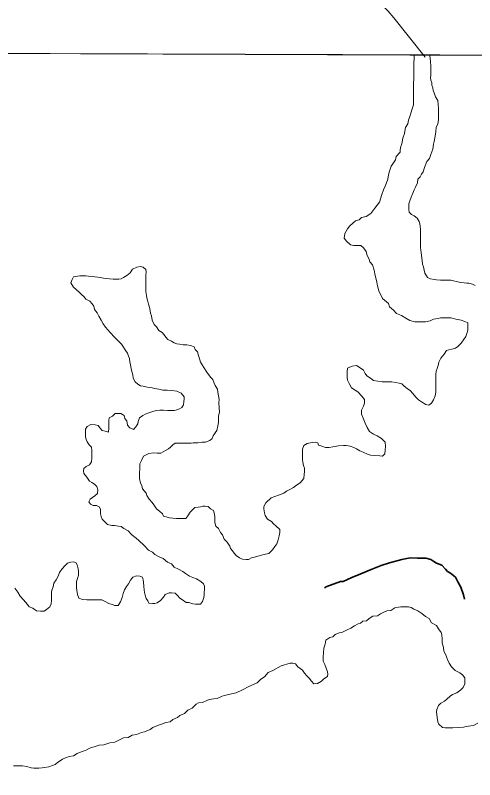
# Model space of a CAD drawing. Extents: x -1643653 to 4543381, y 1624270 to 13878484.
# Drawn here: x 587242 to 588036, y 8908709 to 8910030 of the extents above; entities that cross this region are included whole.
import ezdxf

# ---------------------------------------------------------------- set-up
doc = ezdxf.new("R2010")
doc.units = 0
doc.header["$LTSCALE"] = 200
doc.linetypes.add('LONG_DASH_SHORT_DASH', pattern=[9.9, 6, -1.2, 1.5, -1.2])
doc.layers.add('1', color=7, linetype='Continuous', lineweight=13)
doc.layers.add('6', color=7, linetype='Continuous', lineweight=13)

msp = doc.modelspace()

# ---------------------------------------------------------------- linework, layer by layer
at = {"layer": '1', "lineweight": 25}
msp.add_spline([(814781, 9009175.5), (814787.2, 9009173.4), (814796.9, 9009173.4), (814799.4, 9009172.4), (814805.1, 9009174.5), (814805.6, 9009176.5), (814811.7, 9009179.5), (814811.7, 9009179.5), (814801.5, 9009181), (814790.7, 9009181.5), (814784.1, 9009183.1), (814777.4, 9009185.1), (814778.4, 9009175.5)], degree=3, dxfattribs=at)
at = {"layer": '6'}
msp.add_line((574653.9, 8910009.3), (626625.7, 8909822.1), dxfattribs=at)
for points in [[(587855.1, 8910216.6), (587867.1, 8910196.4), (587872, 8910185.4), (587876.7, 8910166), (587876.7, 8910166), (587877.6, 8910155.8), (587876.1, 8910142.3), (587870.3, 8910123.9), (587863.5, 8910109.4), (587858, 8910093.2), (587856.8, 8910085), (587857.7, 8910073.8), (587862.8, 8910062.8), (587867.6, 8910056.4), (587877.1, 8910046.8), (587886.7, 8910037.5), (587896.1, 8910025.6), (587950.7, 8909957.8)], [(587958.5, 8909961.4), (587931.2, 8909960.8), (587931.2, 8909954.3), (587931.1, 8909949.2), (587931.1, 8909945.2), (587931.1, 8909938.7), (587931, 8909933.2), (587931, 8909926.7), (587930.9, 8909920.2), (587930.4, 8909913.2), (587930.3, 8909905.2), (587930.3, 8909899.7), (587930.2, 8909894.2), (587930.2, 8909887.2), (587930.1, 8909880.7), (587930.1, 8909875.7), (587928, 8909868.7), (587925.5, 8909861.2), (587923.9, 8909855.2), (587921.4, 8909849.2), (587920.3, 8909842.7), (587916.3, 8909836.2), (587915.2, 8909830.2), (587914.7, 8909825.7), (587911.6, 8909817.7), (587910.1, 8909808.2), (587908.5, 8909803.7), (587907.5, 8909797.7), (587907.4, 8909793.7), (587900.4, 8909786.2), (587899.3, 8909780.7), (587894.8, 8909773.7), (587891.8, 8909769.2), (587888.7, 8909760.8), (587887.1, 8909754.3), (587886.1, 8909747.3), (587883.5, 8909740.8), (587881.5, 8909734.8), (587878.4, 8909728.8), (587875.4, 8909720.3), (587871.3, 8909707.3), (587863.7, 8909696.8), (587856.6, 8909687.4), (587848.6, 8909682.4), (587840.6, 8909681), (587836.2, 8909676.6), (587829.8, 8909674.9), (587829.8, 8909674.9), (587819.9, 8909666.1), (587815.9, 8909660.9), (587811.8, 8909653.3), (587810.3, 8909645.1), (587814.2, 8909640.1), (587821.2, 8909633.5), (587827.2, 8909632.5), (587831.2, 8909632.5), (587835.2, 8909632.4), (587839.2, 8909632.4), (587843.7, 8909628.4), (587848.6, 8909621.8), (587849.6, 8909616.8), (587853.5, 8909608.3), (587855, 8909604.3), (587859.6, 8909599.1), (587862.3, 8909589.9)], [(587923.8, 8909709.5), (587926.4, 8909715.9), (587928.9, 8909722.9), (587931.5, 8909728.4), (587934, 8909733.4), (587937.1, 8909740.4), (587937.6, 8909746.9), (587941.6, 8909750.9), (587944.2, 8909755.4), (587947.2, 8909759.9), (587949.2, 8909766.9), (587953.3, 8909777.4), (587957.9, 8909782.8), (587960.4, 8909789.8), (587962, 8909794.3), (587963.5, 8909798.8), (587965.1, 8909807.3), (587966.1, 8909812.3), (587967.7, 8909821.3), (587968.7, 8909828.8), (587969.3, 8909836.8), (587972.3, 8909841.8), (587973.4, 8909850.3), (587973.5, 8909857.8), (587973.5, 8909865.3), (587973.5, 8909869.4), (587973.1, 8909875.9), (587972.2, 8909882.9), (587968.2, 8909889.4), (587965.8, 8909896.4), (587964.3, 8909900.5), (587963.8, 8909905), (587962.3, 8909909.5), (587961.9, 8909913.5), (587960.4, 8909918), (587959.9, 8909922.5), (587960, 8909926.5), (587960, 8909930.5), (587960, 8909934.5), (587960.1, 8909938.5), (587960.1, 8909943.1), (587959.7, 8909949.6), (587959.2, 8909956.1), (587958.7, 8909960.1), (587958.5, 8909961.4)], [(588036.8, 8909563.5), (588032.3, 8909565.5), (588026.3, 8909567.1), (588022.3, 8909567.1), (588017.8, 8909567.6), (588011.8, 8909568.7), (588004.8, 8909570.2), (587999.3, 8909571.3), (587994.8, 8909572.3), (587988.3, 8909572.3), (587982.8, 8909572.4), (587976.8, 8909572.4), (587970.3, 8909573), (587965.8, 8909573.5), (587959.8, 8909574.5), (587954.8, 8909577.1), (587949.9, 8909584.8), (587949.9, 8909584.8), (587948.5, 8909589.5), (587947.5, 8909595.7), (587946.1, 8909599.9), (587945.2, 8909606.5), (587945.2, 8909606.5), (587943.3, 8909619.6), (587943.3, 8909619.6), (587943.3, 8909619.6), (587942.2, 8909628.7), (587942.2, 8909628.7), (587942.3, 8909636.2), (587942.3, 8909641.7), (587942.3, 8909646.2), (587942.4, 8909653.3), (587942.4, 8909659.8), (587942, 8909665.8), (587941, 8909669.8), (587940, 8909673.8), (587936.6, 8909679.8), (587931.6, 8909683.9), (587926.6, 8909685.9), (587922.7, 8909689.9), (587922.2, 8909694.4), (587922.2, 8909698.4), (587922.3, 8909704.5), (587923.8, 8909709.5)], [(587462.5, 8909595.2), (587458.2, 8909596), (587451.7, 8909595.2), (587444.4, 8909591.3), (587440, 8909585.2), (587434.4, 8909580.5), (587428.8, 8909577), (587424.9, 8909574.9), (587420.6, 8909574.1), (587414.6, 8909574.1), (587410.6, 8909574.2), (587404.6, 8909574.7), (587400.1, 8909575.2), (587394.1, 8909575.8), (587388.6, 8909576.8), (587384.1, 8909577.8), (587379.1, 8909578.4), (587374.6, 8909578.9), (587368.1, 8909579.4), (587363.6, 8909580), (587359.6, 8909580), (587353.1, 8909580.1), (587349.1, 8909579.6), (587342.1, 8909578.1), (587340, 8909573.9), (587340, 8909573.9)], [(587467.4, 8909552.8), (587467.4, 8909556.8), (587467.5, 8909562.8), (587467.5, 8909567.8), (587467.6, 8909572.3), (587467.6, 8909576.8), (587467.6, 8909581.3), (587467.7, 8909586.8), (587467.2, 8909590.8), (587462.5, 8909595.2)], [(587862.3, 8909589.9), (587863.9, 8909580.6), (587866.1, 8909571.9), (587868.3, 8909562.7), (587870.5, 8909554), (587876.5, 8909541), (587886.9, 8909532.4), (587888.9, 8909526.4), (587895.9, 8909520.4), (587900.8, 8909514.8), (587909.3, 8909511.3), (587917.3, 8909506.7), (587924.2, 8909502.7), (587932.7, 8909500.6), (587936.7, 8909500.6), (587940.7, 8909500.6), (587946.7, 8909500.5), (587951.2, 8909500.5), (587959.2, 8909501.9), (587964.8, 8909504.9), (587972.8, 8909506.3), (587976.8, 8909507.3), (587980.8, 8909507.3), (587985.3, 8909507.3), (587989.3, 8909507.2), (587995.3, 8909507.2), (588003.3, 8909505.2), (588012.8, 8909503.6), (588019.3, 8909501), (588024.2, 8909498.5), (588024.2, 8909494), (588024.2, 8909486), (588022.6, 8909480), (588020.6, 8909475), (588016.5, 8909469.5), (588013, 8909463.5), (588006.9, 8909457.6)], [(587340, 8909573.9), (587337.5, 8909567.6), (587342.1, 8909560.5), (587351.8, 8909551.5), (587355.8, 8909547.5), (587360.8, 8909543.9), (587363.8, 8909539.9), (587370.7, 8909535.9), (587374.7, 8909531.8), (587377.2, 8909527.8), (587378.6, 8909521.8), (587383.1, 8909515.8), (587386.1, 8909510.2), (587390, 8909503.2), (587393.5, 8909497.2), (587397.4, 8909491.1), (587405.6, 8909482.1), (587413.4, 8909473.9), (587418.7, 8909467.9), (587425.5, 8909461.8), (587433, 8909450.6), (587435.9, 8909446.5), (587437.4, 8909441), (587438.9, 8909437), (587439.8, 8909430.5), (587440.8, 8909426.5), (587441.7, 8909419.4), (587443.7, 8909412.9), (587444.7, 8909408.9), (587445.6, 8909402.9), (587449.1, 8909396.9), (587453.5, 8909392.8), (587458, 8909389.8), (587462.5, 8909389.3), (587469.5, 8909387.7), (587476, 8909386.7), (587483, 8909385.1), (587490, 8909384.1), (587497, 8909382.5), (587504, 8909382.5), (587512.5, 8909381.9), (587521, 8909380.4), (587528.5, 8909377.3), (587533.4, 8909370.8), (587533.4, 8909366.8), (587532.8, 8909362.8), (587532.3, 8909356.8), (587529.8, 8909352.3), (587525.7, 8909349.8), (587521.2, 8909348.3), (587516.7, 8909347.3), (587511.7, 8909347.4), (587504.7, 8909347.4), (587497.7, 8909347.5), (587491.7, 8909347.5), (587485.2, 8909347.1), (587479.2, 8909345.6), (587472.7, 8909343.1), (587466.1, 8909340.7), (587462.1, 8909338.7), (587456.6, 8909334.7), (587454, 8909328.2), (587453.5, 8909324.2), (587450, 8909318.8), (587445.9, 8909314.3), (587439.5, 8909317.3), (587435.5, 8909321.8), (587434.5, 8909329.4), (587431.1, 8909333.4), (587430.1, 8909338.4), (587424.1, 8909342), (587420.1, 8909342), (587414.1, 8909342), (587409.6, 8909337.6), (587404.1, 8909334.6), (587403.5, 8909330.1), (587403.5, 8909323.6), (587403.4, 8909317.1), (587402.9, 8909309.6), (587396.9, 8909311.6), (587391.9, 8909312.6), (587387.9, 8909317.2), (587385, 8909321.2), (587379.5, 8909322.7), (587372.5, 8909322.8), (587365.9, 8909319.8), (587362.9, 8909314.8), (587362.8, 8909307.3), (587362.8, 8909302.8), (587363.8, 8909298.8), (587365.7, 8909293.3), (587369.2, 8909287.7), (587373.2, 8909283.7), (587374.1, 8909278.2), (587374.1, 8909271.7), (587374, 8909265.2), (587373.5, 8909258.7), (587369.9, 8909253.2), (587364.4, 8909250.7), (587359.9, 8909247.2), (587359.8, 8909242.7)], [(587517.9, 8909290.6), (587523, 8909291), (587530, 8909291), (587534, 8909290.9), (587541, 8909290.9), (587545.5, 8909290.9), (587549.5, 8909291.3), (587553.5, 8909291.3), (587557.5, 8909291.3), (587564.5, 8909292.2), (587570.5, 8909292.7), (587578, 8909295.2), (587582, 8909299.1), (587583.6, 8909303.6), (587587.3, 8909308.5), (587590.1, 8909312.6), (587592.1, 8909320.7), (587592.8, 8909326.2), (587592.8, 8909331), (587592.8, 8909337.8), (587594.8, 8909344.6), (587594.2, 8909352.1), (587593.5, 8909360.3), (587594.2, 8909366.4), (587592.8, 8909372.6), (587592.1, 8909378.7), (587591.4, 8909384.2), (587587.3, 8909390.3), (587585.3, 8909394.4), (587583.2, 8909400.6), (587579.2, 8909404.6), (587573, 8909413.5), (587573, 8909413.5), (587573, 8909413.5), (587573, 8909413.5), (587567.6, 8909421.7), (587562, 8909430.5), (587560.6, 8909435), (587558.6, 8909442), (587556.7, 8909448.5), (587552.7, 8909452.6), (587551.2, 8909457.1), (587544.7, 8909459.6), (587538.2, 8909460.7), (587531.7, 8909460.7), (587525.8, 8909461.7), (587520.8, 8909462.3), (587516.3, 8909464.3), (587511.8, 8909467.3), (587505.3, 8909469.9), (587501.8, 8909473.9), (587498.9, 8909477.9), (587495.4, 8909482), (587489.9, 8909485.5), (587486, 8909492), (587482, 8909496.1), (587478.5, 8909503.6), (587477.1, 8909511.1), (587475.6, 8909515.2), (587474.2, 8909523.7), (587471.8, 8909531.2), (587470.3, 8909537.7), (587469.3, 8909541.7), (587468.4, 8909545.7), (587467.4, 8909552.8)], [(588006.9, 8909457.6), (588002.9, 8909455.1), (587996.4, 8909453.1), (587991.4, 8909452.2), (587987.4, 8909450.7), (587983.3, 8909444.7), (587977.8, 8909437.7), (587974.2, 8909430.7), (587972.7, 8909425.2), (587971.1, 8909419.7), (587969.6, 8909415.2), (587969, 8909409.2), (587969, 8909404.7), (587968.9, 8909396.2), (587968.9, 8909390.2), (587968.9, 8909385.7), (587968.8, 8909378.7), (587967.8, 8909372.7), (587964.7, 8909365.7), (587961.2, 8909359.7), (587956.6, 8909356.2), (587951.6, 8909357.8), (587944.2, 8909362.3), (587939.2, 8909365.4), (587934.7, 8909369.9), (587928.3, 8909377), (587925.3, 8909381), (587919.3, 8909385), (587913.9, 8909389.1), (587910.4, 8909393.1), (587905.4, 8909394.6), (587898.9, 8909395.7), (587892.9, 8909396.7), (587886.4, 8909396.8), (587880.9, 8909396.8), (587876.4, 8909396.8), (587868.4, 8909397.9), (587861.4, 8909398.9), (587856, 8909403), (587849.5, 8909407), (587846.5, 8909411.1), (587843.6, 8909417.1), (587838.1, 8909421.1), (587831.6, 8909424.7), (587824.1, 8909423.7), (587816.1, 8909420.3), (587815.5, 8909414.3), (587815.4, 8909404.7), (587815.9, 8909399.7), (587818.9, 8909393.7), (587822.8, 8909386.2), (587829.3, 8909382.6), (587833.8, 8909379.6), (587841.2, 8909372), (587845.7, 8909366.5), (587845.6, 8909360), (587844.1, 8909354.5), (587840.5, 8909347.5), (587840.5, 8909341), (587843.4, 8909334), (587846.8, 8909325.4), (587850.3, 8909317.9), (587854.2, 8909310.9), (587861.2, 8909306.3), (587867.7, 8909303.3)], [(587867.7, 8909303.3), (587874.7, 8909298.7), (587881.1, 8909292.2), (587881.6, 8909285.6), (587881.5, 8909278.6), (587881, 8909272.1), (587876.9, 8909268.2), (587871.9, 8909268.7), (587862.9, 8909269.2), (587855.9, 8909269.8), (587850.5, 8909271.8), (587843.5, 8909275.4), (587837.5, 8909277.4), (587831.5, 8909281), (587827, 8909283.5), (587821, 8909285.5), (587814, 8909286.6), (587809.5, 8909286.6), (587800.5, 8909286.2), (587791, 8909284.7), (587784.5, 8909283.3), (587778, 8909283.3), (587772, 8909285.4), (587766, 8909287.4), (587765.1, 8909291.4), (587760.6, 8909292.4), (587756.1, 8909292), (587752.1, 8909291.5), (587746.5, 8909290), (587740.5, 8909286.6), (587738.5, 8909280.6), (587738.4, 8909272.6), (587738.4, 8909268.6), (587738.3, 8909262.6), (587738.8, 8909258), (587740.2, 8909252), (587741.7, 8909247.5)], [(587536.5, 8909160.7), (587532, 8909160.3), (587525.5, 8909160.3), (587520.5, 8909160.3), (587514, 8909161.4), (587508.5, 8909161.9), (587502.5, 8909163.5), (587498, 8909164.5), (587496, 8909168.5), (587491.1, 8909173.1), (587485.6, 8909177.1), (587481.2, 8909184.1), (587478.2, 8909188.2), (587473.2, 8909193.7), (587468.8, 8909200.2), (587467.8, 8909204.3), (587461.8, 8909211.8), (587460.4, 8909217.8), (587457.9, 8909221.8), (587456.5, 8909229.4), (587456.5, 8909233.4), (587456.6, 8909237.9), (587457.1, 8909247.9), (587457.2, 8909254.9), (587459.7, 8909260.9), (587463.3, 8909268.4), (587472.6, 8909272.7), (587472.6, 8909272.7), (587481.2, 8909273.8), (587486.8, 8909273.7), (587486.8, 8909273.7), (587493.3, 8909273.7), (587501.4, 8909278.2), (587506.4, 8909280.7), (587509.9, 8909284.1), (587513.9, 8909288.1), (587517.9, 8909290.6)], [(587359.8, 8909242.7), (587360.3, 8909238.2), (587365.3, 8909231.7), (587369.7, 8909225.2), (587374.2, 8909222.6), (587378.7, 8909220.1), (587382.7, 8909216.1), (587384.1, 8909210), (587383.6, 8909203.5), (587379, 8909199.6), (587375, 8909197.1), (587371, 8909194.1), (587368.5, 8909189.6), (587371.4, 8909185.6), (587376.4, 8909183.1), (587381.9, 8909183), (587386.4, 8909181), (587388.9, 8909176.5), (587388.8, 8909172.4), (587388.8, 8909168.4), (587390.3, 8909163.9), (587391.7, 8909159.4), (587396.2, 8909154.9), (587401.2, 8909150.3), (587408.7, 8909148.3), (587413.2, 8909148.3), (587420.2, 8909147.2), (587424.7, 8909146.7), (587429.4, 8909143), (587436.8, 8909139), (587443.2, 8909132.6), (587450.7, 8909126.7), (587455.1, 8909122.7), (587464.5, 8909113.8), (587472, 8909106.1), (587479, 8909102.5), (587483, 8909098.5), (587490.4, 8909094.5), (587497.4, 8909091.4), (587504.9, 8909085.3), (587511.9, 8909082.3), (587516.3, 8909076.3), (587523.8, 8909072.7), (587531.3, 8909068.7), (587535.7, 8909065.6), (587542.7, 8909061.1), (587548.7, 8909058.5), (587555.2, 8909056), (587562.2, 8909051.9), (587567.1, 8909047.9), (587569.1, 8909043.4), (587569.1, 8909038.4), (587568.5, 8909032.8), (587568, 8909028.3), (587567.4, 8909023.8), (587565.4, 8909017.3), (587561.8, 8909012.4), (587557.3, 8909012.4), (587553.3, 8909012.4), (587548.8, 8909012.9), (587541.9, 8909015.5), (587536.9, 8909015.5), (587530.9, 8909020.1), (587525.9, 8909023.1), (587522.4, 8909027.2), (587518, 8909031.7), (587511.5, 8909032.2), (587507.5, 8909031.8), (587501, 8909029.3), (587497.9, 8909024.8), (587492.9, 8909018.8), (587486.8, 8909014.9), (587482.8, 8909013.9), (587478.8, 8909013.9), (587472.3, 8909014.5), (587470.8, 8909018.5), (587467.9, 8909022.5), (587466.4, 8909028), (587465, 8909032.5), (587464.5, 8909037.1), (587464, 8909043.1), (587463.1, 8909050.6), (587462.6, 8909054.6), (587461.7, 8909059.1), (587457.2, 8909061.1), (587451.2, 8909061.2), (587444.7, 8909059.2), (587441.1, 8909054.2), (587437.6, 8909047.7), (587434, 8909043.3), (587430.5, 8909037.3), (587427.9, 8909030.8), (587426.4, 8909024.3), (587423.8, 8909016.8), (587419.3, 8909010.3), (587413.8, 8909010.3), (587409.3, 8909011.9), (587403.3, 8909013.9), (587398.3, 8909016.4), (587391.3, 8909020), (587383.8, 8909020.1)], [(587741.7, 8909247.5), (587741.7, 8909241), (587741.1, 8909237), (587740.6, 8909229.5), (587734, 8909222), (587728, 8909218.1), (587723, 8909214.1), (587717.4, 8909211.1), (587710.9, 8909207.7), (587705.9, 8909204.2), (587696.8, 8909200.7), (587684.3, 8909196.3), (587674.7, 8909187.9), (587671.7, 8909181.4), (587671.7, 8909177.4), (587672.6, 8909170.4), (587673.6, 8909165.8), (587678, 8909159.3), (587684.5, 8909155.3), (587688, 8909151.2), (587692.4, 8909147.7), (587698.9, 8909141.6), (587699.3, 8909136.6), (587697.8, 8909130.6), (587696.2, 8909123.6), (587693.7, 8909116.6), (587690.7, 8909112.2), (587686.6, 8909106.2), (587680.1, 8909100.2), (587674.1, 8909098.8), (587669.5, 8909097.8), (587661, 8909095.3), (587655.5, 8909093.9), (587651.5, 8909092.9), (587645, 8909089.9), (587641, 8909089.9), (587634.5, 8909090.5), (587629.5, 8909092.5), (587623.5, 8909096.6), (587620, 8909100.6), (587617.1, 8909104.6), (587613.6, 8909108.7), (587612.6, 8909112.7), (587608.2, 8909119.7), (587602.7, 8909124.8), (587599.8, 8909132.3), (587596.3, 8909136.3), (587592.9, 8909143.3), (587588.4, 8909147.4), (587586.9, 8909153.9), (587586.5, 8909157.9), (587586.5, 8909163.9), (587585.6, 8909170.4), (587584.1, 8909174.4), (587579.1, 8909177.5), (587575.1, 8909181.5), (587570.1, 8909181.6), (587566.1, 8909181.6), (587562.1, 8909180.6), (587558.1, 8909180.1), (587552.1, 8909179.7), (587547.8, 8909175.8), (587543.8, 8909171.4), (587540.2, 8909165.1), (587536.5, 8909160.7)], [(587383.8, 8909020.1), (587377.8, 8909020.1), (587371.3, 8909020.1), (587365.3, 8909020.2), (587357.8, 8909020.7), (587351.3, 8909022.8), (587348.9, 8909029.3), (587347.9, 8909036.8), (587347.5, 8909040.8), (587347.5, 8909047.3), (587347.6, 8909051.8), (587349.1, 8909056.8), (587351.1, 8909062.8), (587350.7, 8909069.8), (587350.2, 8909073.8), (587348.3, 8909080.4), (587346.3, 8909084.4), (587341.8, 8909085.4), (587337.8, 8909084.9), (587331.8, 8909083.5), (587327.8, 8909079.5), (587322.2, 8909073), (587318.2, 8909067.1), (587315.6, 8909061.1), (587312.1, 8909054.6), (587308.5, 8909048.6), (587307, 8909042.6), (587304.9, 8909036.6), (587304.4, 8909032.6), (587304.3, 8909027.1), (587304.3, 8909019.1), (587303.7, 8909013.1), (587301.2, 8909007.6), (587295.7, 8909003.1), (587291.6, 8909000.6), (587285.1, 8909000.2), (587278.1, 8909001.2), (587271.7, 8909005.3), (587265.7, 8909007.8), (587262.7, 8909011.8), (587259.2, 8909015.9), (587255.8, 8909019.9), (587249.8, 8909026.4), (587245.9, 8909033.5), (587240.9, 8909040)], [(587547.5, 8908832.7), (587554.5, 8908839.7), (587558.6, 8908841.7), (587565.6, 8908842.6), (587572.6, 8908846.1), (587577.1, 8908847.5), (587585.1, 8908849), (587590.6, 8908849.4), (587599.2, 8908853.4), (587603.2, 8908854.9), (587610.2, 8908856.3), (587623.3, 8908859.2), (587634.3, 8908864.2), (587645.6, 8908870.1), (587660, 8908876.8), (587666.5, 8908882.8), (587672.5, 8908886.8), (587679.1, 8908894.2), (587687.1, 8908897.7), (587701.2, 8908906.1), (587716.7, 8908910.5), (587721.7, 8908910.5), (587726.2, 8908909.4), (587730.2, 8908904.4), (587738.2, 8908898.3), (587741.6, 8908893.3), (587746.1, 8908888.8), (587750.1, 8908884.7), (587754, 8908879.2), (587758, 8908874.7), (587764, 8908875.1), (587771, 8908879.6), (587775.1, 8908883.6), (587781.6, 8908887.5), (587782.1, 8908891.5), (587781.7, 8908895.5), (587779.2, 8908902.1), (587777.2, 8908908.1), (587774.3, 8908914.1), (587774.3, 8908921.6), (587774.4, 8908928.6), (587775, 8908936.2), (587777.5, 8908943.6), (587778.6, 8908950.1), (587785.6, 8908955.1), (587790.6, 8908956.1), (587794.6, 8908960.1), (587801.7, 8908963), (587806.2, 8908963.5), (587814.2, 8908967.4), (587821.7, 8908970.9), (587828.3, 8908974.8), (587834.8, 8908978.3), (587838.8, 8908979.8), (587842.8, 8908983.3), (587849.3, 8908983.7), (587853.9, 8908987.7), (587859.9, 8908991.7), (587867.9, 8908992.6), (587873, 8908995.6), (587880, 8908999.5), (587884, 8909001), (587891, 8909001.5), (587898, 8909006.4), (587904.6, 8909007.4), (587908.6, 8909007.9), (587915.1, 8909007.8), (587921.6, 8909007.8), (587926.1, 8909006.8), (587931, 8909003.7), (587938, 8909000.7), (587945, 8908996.6), (587951, 8908991.1), (587957.4, 8908988), (587961.4, 8908980), (587969.8, 8908975.4), (587973.8, 8908969.9), (587978.2, 8908963.8), (587979.2, 8908959.3), (587979.7, 8908952.3), (587980.1, 8908945.8), (587981.1, 8908941.8), (587982.1, 8908937.8), (587982.5, 8908931.3), (587986, 8908925.2), (587987.4, 8908921.2), (587988.9, 8908916.7), (587991.8, 8908910.7), (587995.8, 8908904.1), (588002.3, 8908898.1), (588010.7, 8908894), (588015.2, 8908890.5), (588019.2, 8908885), (588019.1, 8908880.4), (588019.1, 8908874.9), (588016, 8908868.5), (588012, 8908864.5), (588005, 8908859), (587997.9, 8908856.6), (587993.9, 8908853.6), (587987.9, 8908848.1)], [(587987.9, 8908848.1), (587983.8, 8908844.6), (587977.8, 8908841.2), (587973.8, 8908837.2), (587970.7, 8908830.7), (587970.2, 8908826.2), (587971.1, 8908816.7), (587972.6, 8908809.2), (587974, 8908805.2), (587980.5, 8908799.1), (587985, 8908798.6), (587992.5, 8908798.5), (587998.5, 8908799), (588007.5, 8908799.4), (588017, 8908799.8), (588021.5, 8908800.8), (588029.6, 8908802.3), (588034.1, 8908802.8), (588041.6, 8908806.7)], [(587238.6, 8908733.1), (587243.1, 8908733.1), (587250.1, 8908733), (587254.1, 8908733), (587261.6, 8908732), (587269.1, 8908729.9), (587273.6, 8908728.9), (587278.1, 8908728.8), (587282.1, 8908728.8), (587288.1, 8908729.8), (587292.1, 8908730.2), (587299.6, 8908731.2), (587306.1, 8908733.7), (587310.6, 8908735.6), (587314.7, 8908739.1), (587319.2, 8908741.6), (587323.2, 8908744.6), (587328.2, 8908747), (587334.8, 8908749.5), (587342.3, 8908750.4), (587348.8, 8908754.4), (587352.8, 8908755.9), (587358.8, 8908758.3), (587362.8, 8908759.8), (587367.3, 8908761.8), (587371.4, 8908764.3), (587377.9, 8908765.7), (587386.9, 8908768.7), (587394.9, 8908769.6), (587405, 8908773.1), (587413.5, 8908774), (587422, 8908778), (587429, 8908781.4), (587436.5, 8908781.9), (587443.6, 8908786.3), (587451.1, 8908787.3), (587460.1, 8908790.7), (587465.1, 8908791.7), (587474.7, 8908796.1), (587479.7, 8908799.6), (587489.2, 8908803.6), (587494.2, 8908805), (587501.8, 8908808), (587509.3, 8908809.4), (587514.3, 8908812.9), (587522.3, 8908816.8), (587526.4, 8908820.3), (587534.4, 8908823.3), (587539.9, 8908829.2), (587547.5, 8908832.7)]]:
    msp.add_lwpolyline(points, dxfattribs=at)
msp.add_lwpolyline([(596575.8, 8909932.4), (585614.8, 8909969.8), (585583.8, 8898914.4), (596544.8, 8898874.9)], close=True, dxfattribs=at)
at = {"layer": '6', "linetype": 'LONG_DASH_SHORT_DASH', "lineweight": 35}
msp.add_lwpolyline([(588018.6, 8909021.3), (588016.5, 8909028.7), (588012.1, 8909041.8), (588007.1, 8909051.3), (588002.7, 8909059.3), (587994.2, 8909065.9), (587989.3, 8909068.9), (587985.8, 8909072.9), (587979.3, 8909080), (587969.9, 8909083.5), (587965.4, 8909086.1), (587960.4, 8909089.6), (587951.4, 8909092.1), (587937.4, 8909092.2), (587924.4, 8909092.8), (587909.9, 8909089.8), (587888.9, 8909084), (587874.3, 8909079.5), (587857.3, 8909072.6), (587839.2, 8909064.7), (587823.7, 8909058.3), (587808.6, 8909051.8), (587804.1, 8909051.4), (587780.6, 8909043), (587776.5, 8909040.6)], dxfattribs=at)

doc.saveas('drawing.dxf')
